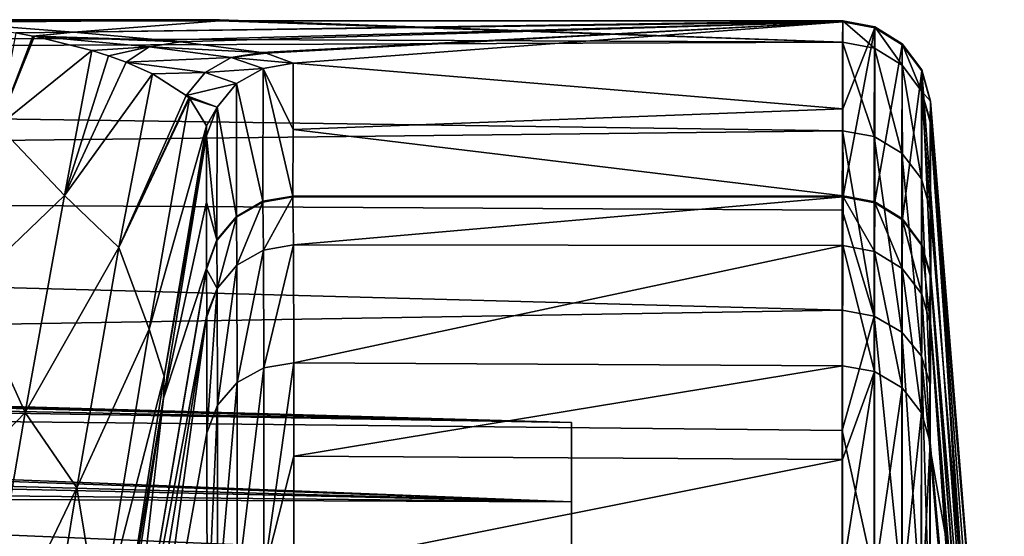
# Model space of a CAD drawing. Header units: millimetres. Extents: x -182 to 217, y -96 to 236.
# Tile 290 of 458: x 46.46 to 52.06, y 19.56 to 22.5. Entities that reach past the tile are written whole.
import ezdxf

# ---------------------------------------------------------------- set-up
doc = ezdxf.new("R2010")
doc.units = ezdxf.units.MM
doc.header["$LTSCALE"] = 52.148148
for name, color, linetype in [('705', 7, 'CONTINUOUS'), ('706', 7, 'CONTINUOUS'), ('707', 7, 'CONTINUOUS'), ('708', 7, 'CONTINUOUS'), ('710', 7, 'CONTINUOUS'), ('711', 7, 'CONTINUOUS'), ('739', 7, 'CONTINUOUS'), ('740', 7, 'CONTINUOUS'), ('741', 7, 'CONTINUOUS'), ('742', 7, 'CONTINUOUS'), ('743', 7, 'CONTINUOUS'), ('744', 7, 'CONTINUOUS'), ('745', 7, 'CONTINUOUS'), ('746', 7, 'CONTINUOUS'), ('748', 7, 'CONTINUOUS'), ('752', 7, 'CONTINUOUS'), ('753', 7, 'CONTINUOUS'), ('754', 7, 'CONTINUOUS'), ('755', 7, 'CONTINUOUS'), ('756', 7, 'CONTINUOUS'), ('757', 7, 'CONTINUOUS'), ('758', 7, 'CONTINUOUS'), ('765', 7, 'CONTINUOUS'), ('766', 7, 'CONTINUOUS'), ('767', 7, 'CONTINUOUS'), ('768', 7, 'CONTINUOUS'), ('769', 7, 'CONTINUOUS')]:
    doc.layers.add(name, color=color, linetype=linetype)

msp = doc.modelspace()

# ---------------------------------------------------------------- linework, layer by layer
at = {"layer": '705', "color": 7, "linetype": 'CONTINUOUS', "true_color": 0xaaaaaa}
for points in [[(23.1154, 22.2641, -3.2499), (21.6, 22.5, 0), (51.1405, 22.3724, -2.3926), (23.1154, 22.2641, -3.2499)], [(51.1405, 22.3724, -2.3926), (21.6, 22.5, 0), (47.6, 22.5, 0), (51.1405, 22.3724, -2.3926)], [(47.6, 22.4983, 0.2744), (51.1405, 22.3724, -2.3926), (47.6, 22.5, 0), (47.6, 22.4983, 0.2744)], [(47.6, 22.4933, 0.5488), (51.1405, 22.3724, -2.3926), (47.6, 22.4983, 0.2744), (47.6, 22.4933, 0.5488)], [(51.1424, 22.4933, 0.5488), (51.1405, 22.3724, -2.3926), (47.6, 22.4933, 0.5488), (51.1424, 22.4933, 0.5488)], [(51.1395, 21.8685, -5.2931), (23.1154, 22.2641, -3.2499), (51.1405, 22.3724, -2.3926), (51.1395, 21.8685, -5.2931)], [(24.5925, 21.5654, -6.4174), (23.1154, 22.2641, -3.2499), (51.1395, 21.8685, -5.2931), (24.5925, 21.5654, -6.4174)], [(51.1392, 21.4171, -6.8961), (24.5925, 21.5654, -6.4174), (51.1395, 21.8685, -5.2931), (51.1392, 21.4171, -6.8961)], [(25.9952, 20.4306, -9.4256), (24.5925, 21.5654, -6.4174), (51.1388, 20.8483, -8.4615), (25.9952, 20.4306, -9.4256)], [(51.1388, 20.8483, -8.4615), (24.5925, 21.5654, -6.4174), (51.1392, 21.4171, -6.8961), (51.1388, 20.8483, -8.4615)], [(51.1385, 20.1653, -9.9806), (25.9952, 20.4306, -9.4256), (51.1388, 20.8483, -8.4615), (51.1385, 20.1653, -9.9806)], [(27.293, 18.8997, -12.2086), (25.9952, 20.4306, -9.4256), (51.1382, 19.3715, -11.4452), (27.293, 18.8997, -12.2086)], [(51.1382, 19.3715, -11.4452), (25.9952, 20.4306, -9.4256), (51.1385, 20.1653, -9.9806), (51.1382, 19.3715, -11.4452)]]:
    msp.add_3dface(points, dxfattribs=at)
at = {"layer": '706', "color": 7, "linetype": 'CONTINUOUS', "true_color": 0xaaaaaa}
for points in [[(21.6, 22.5, 0), (21.6, 22.2487, 3.3535), (47.6, 22.5, 0), (21.6, 22.5, 0)], [(21.6, 22.2487, 3.3535), (47.6, 22.4983, 0.2744), (47.6, 22.5, 0), (21.6, 22.2487, 3.3535)], [(47.6, 22.4983, 0.2744), (21.6, 22.2487, 3.3535), (45.9384, 22.4933, 0.5488), (47.6, 22.4983, 0.2744)], [(47.6, 22.4933, 0.5488), (47.6, 22.4983, 0.2744), (45.9384, 22.4933, 0.5488), (47.6, 22.4933, 0.5488)]]:
    msp.add_3dface(points, dxfattribs=at)
at = {"layer": '707', "color": 7, "linetype": 'CONTINUOUS', "true_color": 0xaaaaaa}
for points in [[(47.6, 22.4933, 0.5488), (45.9384, 22.4933, 0.5488), (46.7707, 22.4296, 3.158), (47.6, 22.4933, 0.5488)], [(51.1424, 22.4933, 0.5488), (47.6, 22.4933, 0.5488), (46.7707, 22.4296, 3.158), (51.1424, 22.4933, 0.5488)], [(51.1424, 22.4933, 0.5488), (46.7707, 22.4296, 3.158), (51.1425, 22.4909, 0.6486), (51.1424, 22.4933, 0.5488)], [(51.1425, 22.4909, 0.6486), (46.7707, 22.4296, 3.158), (51.1425, 22.4884, 0.7483), (51.1425, 22.4909, 0.6486)], [(46.7707, 22.4296, 3.158), (47.2756, 22.3844, 5.0138), (51.1425, 22.4884, 0.7483), (46.7707, 22.4296, 3.158)], [(47.2756, 22.3844, 5.0138), (47.3776, 22.374, 5.4392), (51.1425, 22.4884, 0.7483), (47.2756, 22.3844, 5.0138)], [(47.3776, 22.374, 5.4392), (47.8376, 22.314, 7.8963), (51.1425, 22.4884, 0.7483), (47.3776, 22.374, 5.4392)], [(47.8376, 22.314, 7.8963), (47.8647, 22.3091, 8.1009), (51.1425, 22.4884, 0.7483), (47.8376, 22.314, 7.8963)], [(47.8647, 22.3091, 8.1009), (48.0184, 22.2533, 10.3873), (51.1425, 22.4884, 0.7483), (47.8647, 22.3091, 8.1009)], [(51.1425, 22.4884, 0.7483), (48.0184, 22.2533, 10.3873), (51.143, 21.9928, 21.0637), (51.1425, 22.4884, 0.7483)], [(48.0184, 22.2533, 10.3873), (48.0177, 21.8751, 25.8891), (51.143, 21.9928, 21.0637), (48.0184, 22.2533, 10.3873)], [(51.143, 21.9928, 21.0637), (48.0177, 21.8751, 25.8891), (51.1435, 21.4981, 41.3417), (51.143, 21.9928, 21.0637)], [(48.0177, 21.8751, 25.8891), (48.017, 21.4976, 41.3607), (51.1435, 21.4981, 41.3417), (48.0177, 21.8751, 25.8891)], [(51.1435, 21.4981, 41.3417), (48.017, 21.4976, 41.3607), (51.1435, 21.4958, 41.433), (51.1435, 21.4981, 41.3417)], [(48.017, 21.4976, 41.3607), (48.017, 21.4956, 41.4425), (51.1435, 21.4958, 41.433), (48.017, 21.4976, 41.3607)], [(48.017, 21.4956, 41.4425), (48.0171, 21.4936, 41.5244), (51.1435, 21.4958, 41.433), (48.017, 21.4956, 41.4425)], [(48.0171, 21.4936, 41.5244), (51.1434, 21.4936, 41.5244), (51.1435, 21.4958, 41.433), (48.0171, 21.4936, 41.5244)]]:
    msp.add_3dface(points, dxfattribs=at)
at = {"layer": '708', "color": 7, "linetype": 'CONTINUOUS', "true_color": 0xaaaaaa}
for points in [[(51.1434, 21.4936, 41.5244), (48.0171, 21.4936, 41.5244), (48.0201, 21.2205, 44.4555), (51.1434, 21.4936, 41.5244)], [(51.1434, 21.4936, 41.5244), (48.0201, 21.2205, 44.4555), (51.1418, 21.2161, 44.4826), (51.1434, 21.4936, 41.5244)], [(48.0201, 21.2205, 44.4555), (48.0214, 20.5495, 47.322), (51.1418, 21.2161, 44.4826), (48.0201, 21.2205, 44.4555)], [(51.1418, 21.2161, 44.4826), (48.0214, 20.5495, 47.322), (51.1411, 20.5334, 47.3743), (51.1418, 21.2161, 44.4826)], [(48.0214, 20.5495, 47.322), (48.0217, 20.0196, 48.8401), (51.1411, 20.5334, 47.3743), (48.0214, 20.5495, 47.322)], [(51.1411, 20.5334, 47.3743), (48.0217, 20.0196, 48.8401), (51.1409, 20.0006, 48.8884), (51.1411, 20.5334, 47.3743)], [(48.0217, 20.0196, 48.8401), (48.022, 19.3775, 50.3146), (51.1409, 20.0006, 48.8884), (48.0217, 20.0196, 48.8401)], [(51.1409, 20.0006, 48.8884), (48.022, 19.3775, 50.3146), (51.1407, 19.3563, 50.3585), (51.1409, 20.0006, 48.8884)]]:
    msp.add_3dface(points, dxfattribs=at)
at = {"layer": '710', "color": 7, "linetype": 'CONTINUOUS', "true_color": 0xaaaaaa}
for points in [[(49.6, 20.2101, -1.5147), (49.6, 19.7586, -4.5101), (49.6, 20.2101, 1.5147), (49.6, 20.2101, -1.5147)], [(49.6, 20.2101, 1.5147), (49.6, 19.7586, -4.5101), (49.6, 19.7586, 4.5101), (49.6, 20.2101, 1.5147)], [(49.6, 19.7586, -4.5101), (49.6, 18.8657, -7.4046), (49.6, 19.7586, 4.5101), (49.6, 19.7586, -4.5101)], [(49.6, 19.7586, 4.5101), (49.6, 18.8657, -7.4046), (49.6, 18.8657, 7.4046), (49.6, 19.7586, 4.5101)]]:
    msp.add_3dface(points, dxfattribs=at)
at = {"layer": '711', "color": 7, "linetype": 'CONTINUOUS', "true_color": 0xaaaaaa}
for points in [[(49.6, 20.2101, -1.5147), (49.6, 20.2101, 1.5147), (26.5983, 20.8676, -0.2473), (49.6, 20.2101, -1.5147)], [(26.5983, 20.7898, -1.8179), (49.6, 20.2101, -1.5147), (26.5983, 20.8676, -0.2473), (26.5983, 20.7898, -1.8179)], [(26.5983, 20.8676, -0.2473), (49.6, 20.2101, 1.5147), (26.5983, 20.827, 1.3245), (26.5983, 20.8676, -0.2473)], [(26.5983, 20.827, 1.3245), (49.6, 20.2101, 1.5147), (26.5983, 20.6682, 2.8889), (26.5983, 20.827, 1.3245)], [(26.5983, 20.5939, -3.378), (49.6, 20.2101, -1.5147), (26.5983, 20.7898, -1.8179), (26.5983, 20.5939, -3.378)], [(49.6, 20.2101, 1.5147), (49.6, 19.7586, 4.5101), (26.5983, 20.6682, 2.8889), (49.6, 20.2101, 1.5147)], [(26.5983, 20.6682, 2.8889), (49.6, 19.7586, 4.5101), (26.5983, 20.392, 4.4369), (26.5983, 20.6682, 2.8889)], [(49.6, 19.7586, -4.5101), (49.6, 20.2101, -1.5147), (26.5983, 20.5939, -3.378), (49.6, 19.7586, -4.5101)], [(26.5983, 20.2811, -4.9189), (49.6, 19.7586, -4.5101), (26.5983, 20.5939, -3.378), (26.5983, 20.2811, -4.9189)], [(26.5983, 20.392, 4.4369), (49.6, 19.7586, 4.5101), (26.5983, 20.0001, 5.9597), (26.5983, 20.392, 4.4369)], [(26.5983, 19.8532, -6.432), (49.6, 19.7586, -4.5101), (26.5983, 20.2811, -4.9189), (26.5983, 19.8532, -6.432)], [(49.6, 19.7586, 4.5101), (49.6, 18.8657, 7.4046), (26.5983, 20.0001, 5.9597), (49.6, 19.7586, 4.5101)], [(26.5983, 20.0001, 5.9597), (49.6, 18.8657, 7.4046), (26.5983, 19.4946, 7.4486), (26.5983, 20.0001, 5.9597)], [(49.6, 18.8657, -7.4046), (49.6, 19.7586, -4.5101), (26.5983, 19.8532, -6.432), (49.6, 18.8657, -7.4046)], [(26.5983, 19.3125, -7.9086), (49.6, 18.8657, -7.4046), (26.5983, 19.8532, -6.432), (26.5983, 19.3125, -7.9086)]]:
    msp.add_3dface(points, dxfattribs=at)
at = {"layer": '739', "color": 7, "linetype": 'CONTINUOUS', "true_color": 0xaaaaaa}
for points in [[(51.6389, 18.9643, 50.1172), (51.6388, 18.3734, 51.2558), (51.6393, 20.0963, 47.2386), (51.6389, 18.9643, 50.1172)], [(51.6393, 20.0963, 47.2386), (51.6388, 18.3734, 51.2558), (51.86, 17.6368, 45.9255), (51.6393, 20.0963, 47.2386)]]:
    msp.add_3dface(points, dxfattribs=at)
at = {"layer": '740', "color": 7, "linetype": 'CONTINUOUS', "true_color": 0xaaaaaa}
for points in [[(51.6414, 21.0385, 41.5137), (52.06, 15.5846, 42.0746), (51.6415, 21.0408, 41.4222), (51.6414, 21.0385, 41.5137)], [(51.6415, 21.0408, 41.4222), (52.06, 15.5846, 42.0746), (51.6415, 21.0431, 41.3306), (51.6415, 21.0408, 41.4222)], [(51.6415, 21.0431, 41.3306), (52.06, 15.5846, 42.0746), (51.8784, 18.2577, 40.2234), (51.6415, 21.0431, 41.3306)], [(51.6399, 20.7797, 44.3195), (52.06, 15.5846, 42.0746), (51.6414, 21.0385, 41.5137), (51.6399, 20.7797, 44.3195)], [(51.6393, 20.0963, 47.2386), (51.86, 17.6368, 45.9255), (51.6399, 20.7652, 44.4087), (51.6393, 20.0963, 47.2386)], [(51.86, 17.6368, 45.9255), (52.0462, 15.2578, 44.8183), (51.6399, 20.7797, 44.3195), (51.86, 17.6368, 45.9255)], [(51.86, 17.6368, 45.9255), (51.6399, 20.7797, 44.3195), (51.6399, 20.7652, 44.4087), (51.86, 17.6368, 45.9255)], [(52.0462, 15.2578, 44.8183), (52.06, 15.5846, 42.0746), (51.6399, 20.7797, 44.3195), (52.0462, 15.2578, 44.8183)]]:
    msp.add_3dface(points, dxfattribs=at)
at = {"layer": '741', "color": 7, "linetype": 'CONTINUOUS', "true_color": 0xaaaaaa}
for points in [[(51.6406, 22.0324, 0.7372), (51.641, 21.535, 21.1484), (51.8784, 18.2577, 40.2234), (51.6406, 22.0324, 0.7372)], [(51.6406, 22.0324, 0.7372), (51.8784, 18.2577, 40.2234), (51.9073, 18.7208, 1.9761), (51.6406, 22.0324, 0.7372)], [(51.6415, 21.0431, 41.3306), (51.8784, 18.2577, 40.2234), (51.641, 21.535, 21.1484), (51.6415, 21.0431, 41.3306)]]:
    msp.add_3dface(points, dxfattribs=at)
at = {"layer": '742', "color": 7, "linetype": 'CONTINUOUS', "true_color": 0xaaaaaa}
for points in [[(51.6405, 22.0371, 0.5372), (51.9073, 18.7208, 1.9761), (51.6388, 21.9271, -2.246), (51.6405, 22.0371, 0.5372)], [(51.6405, 22.0347, 0.6371), (51.9073, 18.7208, 1.9761), (51.6405, 22.0371, 0.5372), (51.6405, 22.0347, 0.6371)], [(51.6406, 22.0324, 0.7372), (51.9073, 18.7208, 1.9761), (51.6405, 22.0347, 0.6371), (51.6406, 22.0324, 0.7372)], [(51.6388, 21.9168, -2.3441), (51.6388, 21.9271, -2.246), (51.6379, 21.4221, -5.1852), (51.6388, 21.9168, -2.3441)], [(51.6379, 21.4221, -5.1852), (51.6388, 21.9271, -2.246), (51.8569, 18.8265, -3.8798), (51.6379, 21.4221, -5.1852)], [(51.6388, 21.9271, -2.246), (51.9073, 18.7208, 1.9761), (52.0593, 16.4452, -0.0073), (51.6388, 21.9271, -2.246)], [(51.6388, 21.9271, -2.246), (52.0593, 16.4452, -0.0073), (51.8569, 18.8265, -3.8798), (51.6388, 21.9271, -2.246)]]:
    msp.add_3dface(points, dxfattribs=at)
at = {"layer": '743', "color": 7, "linetype": 'CONTINUOUS', "true_color": 0xaaaaaa}
for points in [[(51.6379, 21.4221, -5.1852), (51.8569, 18.8265, -3.8798), (51.637, 20.0724, -9.1024), (51.6379, 21.4221, -5.1852)], [(51.6372, 20.4314, -8.2657), (51.6379, 21.4221, -5.1852), (51.637, 20.0724, -9.1024), (51.6372, 20.4314, -8.2657)], [(51.637, 20.0724, -9.1024), (51.9254, 16.7258, -7.1404), (51.6367, 18.9959, -11.1755), (51.637, 20.0724, -9.1024)], [(51.637, 20.0724, -9.1024), (51.8569, 18.8265, -3.8798), (51.9254, 16.7258, -7.1404), (51.637, 20.0724, -9.1024)]]:
    msp.add_3dface(points, dxfattribs=at)
at = {"layer": '744', "color": 7, "linetype": 'CONTINUOUS', "true_color": 0xaaaaaa}
for points in [[(47.5261, 21.8407, 10.3772), (47.2813, 20.3481, 13.137), (47.5255, 21.4623, 25.92), (47.5261, 21.8407, 10.3772)], [(47.2813, 20.3481, 13.137), (47.525, 21.0867, 41.3506), (47.5255, 21.4623, 25.92), (47.2813, 20.3481, 13.137)], [(47.0462, 18.2773, 40.2417), (47.525, 21.0867, 41.3506), (47.2813, 20.3481, 13.137), (47.0462, 18.2773, 40.2417)], [(46.9966, 18.4949, 15.7106), (47.0462, 18.2773, 40.2417), (47.2813, 20.3481, 13.137), (46.9966, 18.4949, 15.7106)]]:
    msp.add_3dface(points, dxfattribs=at)
at = {"layer": '745', "color": 7, "linetype": 'CONTINUOUS', "true_color": 0xaaaaaa}
for points in [[(47.525, 21.0867, 41.3506), (47.0462, 18.2773, 40.2417), (47.525, 21.0845, 41.4329), (47.525, 21.0867, 41.3506)], [(47.0462, 18.2773, 40.2417), (47.525, 21.0824, 41.515), (47.525, 21.0845, 41.4329), (47.0462, 18.2773, 40.2417)], [(47.525, 21.0824, 41.515), (47.0462, 18.2773, 40.2417), (47.5274, 20.8243, 44.3089), (47.525, 21.0824, 41.515)], [(47.5274, 20.8243, 44.3089), (47.0462, 18.2773, 40.2417), (46.766, 16.1966, 42.2939), (47.5274, 20.8243, 44.3089)], [(47.5274, 20.8243, 44.3089), (46.766, 16.1966, 42.2939), (47.1244, 17.9169, 46.0106), (47.5274, 20.8243, 44.3089)], [(47.5285, 20.152, 47.1997), (47.5274, 20.8243, 44.3089), (47.1244, 17.9169, 46.0106), (47.5285, 20.152, 47.1997)], [(47.5274, 20.8243, 44.3089), (47.5285, 20.152, 47.1997), (47.5275, 20.8113, 44.3892), (47.5274, 20.8243, 44.3089)]]:
    msp.add_3dface(points, dxfattribs=at)
at = {"layer": '746', "color": 7, "linetype": 'CONTINUOUS', "true_color": 0xaaaaaa}
msp.add_3dface([(47.5285, 20.152, 47.1997), (47.1244, 17.9169, 46.0106), (47.5291, 19.0061, 50.1258), (47.5285, 20.152, 47.1997)], dxfattribs=at)
at = {"layer": '748', "color": 7, "linetype": 'CONTINUOUS', "true_color": 0xaaaaaa}
for points in [[(46.443, 22.4255, 2.5451), (46.3423, 21.8959, 5.465), (46.5396, 22.4071, 2.9545), (46.443, 22.4255, 2.5451)], [(46.3423, 21.8959, 5.465), (46.5478, 22.4054, 2.9895), (46.5396, 22.4071, 2.9545), (46.3423, 21.8959, 5.465)], [(46.8739, 22.3244, 4.4874), (46.5478, 22.4054, 2.9895), (46.3423, 21.8959, 5.465), (46.8739, 22.3244, 4.4874)], [(46.7184, 21.5015, 7.4856), (46.8739, 22.3244, 4.4874), (46.3423, 21.8959, 5.465), (46.7184, 21.5015, 7.4856)], [(46.8739, 22.3244, 4.4874), (46.7184, 21.5015, 7.4856), (46.9691, 22.2942, 4.9714), (46.8739, 22.3244, 4.4874)], [(46.7184, 21.5015, 7.4856), (47.0696, 22.2578, 5.517), (46.9691, 22.2942, 4.9714), (46.7184, 21.5015, 7.4856)], [(47.2197, 22.1918, 6.4289), (47.0696, 22.2578, 5.517), (46.7184, 21.5015, 7.4856), (47.2197, 22.1918, 6.4289)], [(47.0269, 21.2045, 9.1266), (47.2197, 22.1918, 6.4289), (46.7184, 21.5015, 7.4856), (47.0269, 21.2045, 9.1266)], [(47.2197, 22.1918, 6.4289), (47.0269, 21.2045, 9.1266), (47.4109, 22.0691, 7.9387), (47.2197, 22.1918, 6.4289)], [(47.0269, 21.2045, 9.1266), (47.4258, 22.0558, 8.0917), (47.4109, 22.0691, 7.9387), (47.0269, 21.2045, 9.1266)], [(47.4283, 22.0535, 8.1185), (47.4258, 22.0558, 8.0917), (47.0269, 21.2045, 9.1266), (47.4283, 22.0535, 8.1185)], [(47.1999, 20.7416, 11.0469), (47.4283, 22.0535, 8.1185), (47.0269, 21.2045, 9.1266), (47.1999, 20.7416, 11.0469)], [(47.5249, 21.8965, 9.8131), (47.4283, 22.0535, 8.1185), (47.1999, 20.7416, 11.0469), (47.5249, 21.8965, 9.8131)], [(46.1727, 20.9784, 8.319), (46.7184, 21.5015, 7.4856), (46.3423, 21.8959, 5.465), (46.1727, 20.9784, 8.319)], [(47.2857, 20.4741, 12.4896), (47.5249, 21.8965, 9.8131), (47.1999, 20.7416, 11.0469), (47.2857, 20.4741, 12.4896)], [(47.2857, 20.4741, 12.4896), (47.5261, 21.8407, 10.3772), (47.5249, 21.8965, 9.8131), (47.2857, 20.4741, 12.4896)], [(47.2813, 20.3481, 13.137), (47.5261, 21.8407, 10.3772), (47.2857, 20.4741, 12.4896), (47.2813, 20.3481, 13.137)], [(46.4951, 20.2668, 10.3733), (46.7184, 21.5015, 7.4856), (46.1727, 20.9784, 8.319), (46.4951, 20.2668, 10.3733)], [(46.4951, 20.2668, 10.3733), (47.0269, 21.2045, 9.1266), (46.7184, 21.5015, 7.4856), (46.4951, 20.2668, 10.3733)], [(46.788, 19.8382, 11.8059), (47.0269, 21.2045, 9.1266), (46.4951, 20.2668, 10.3733), (46.788, 19.8382, 11.8059)], [(46.788, 19.8382, 11.8059), (47.1999, 20.7416, 11.0469), (47.0269, 21.2045, 9.1266), (46.788, 19.8382, 11.8059)], [(45.9397, 19.6929, 11.0222), (46.4951, 20.2668, 10.3733), (46.1727, 20.9784, 8.319), (45.9397, 19.6929, 11.0222)], [(46.9192, 19.048, 13.7632), (47.1999, 20.7416, 11.0469), (46.788, 19.8382, 11.8059), (46.9192, 19.048, 13.7632)], [(46.9192, 19.048, 13.7632), (47.2857, 20.4741, 12.4896), (47.1999, 20.7416, 11.0469), (46.9192, 19.048, 13.7632)], [(47.0052, 18.6977, 15.0194), (47.2857, 20.4741, 12.4896), (46.9192, 19.048, 13.7632), (47.0052, 18.6977, 15.0194)], [(47.0052, 18.6977, 15.0194), (47.2813, 20.3481, 13.137), (47.2857, 20.4741, 12.4896), (47.0052, 18.6977, 15.0194)], [(46.9966, 18.4949, 15.7106), (47.2813, 20.3481, 13.137), (47.0052, 18.6977, 15.0194), (46.9966, 18.4949, 15.7106)], [(46.2159, 18.6509, 13.0574), (46.4951, 20.2668, 10.3733), (45.9397, 19.6929, 11.0222), (46.2159, 18.6509, 13.0574)], [(46.2159, 18.6509, 13.0574), (46.788, 19.8382, 11.8059), (46.4951, 20.2668, 10.3733), (46.2159, 18.6509, 13.0574)], [(46.5076, 18.1406, 14.2777), (46.788, 19.8382, 11.8059), (46.2159, 18.6509, 13.0574), (46.5076, 18.1406, 14.2777)], [(46.5076, 18.1406, 14.2777), (46.9192, 19.048, 13.7632), (46.788, 19.8382, 11.8059), (46.5076, 18.1406, 14.2777)]]:
    msp.add_3dface(points, dxfattribs=at)
at = {"layer": '752', "color": 7, "linetype": 'CONTINUOUS', "true_color": 0xaaaaaa}
for points in [[(51.1392, 21.4171, -6.8961), (51.1395, 21.8685, -5.2931), (51.3198, 20.8157, -8.4517), (51.1392, 21.4171, -6.8961)], [(51.3198, 20.8157, -8.4517), (51.1395, 21.8685, -5.2931), (51.3199, 21.8358, -5.2852), (51.3198, 20.8157, -8.4517)], [(51.3198, 20.8157, -8.4517), (51.3199, 21.8358, -5.2852), (51.4775, 20.7246, -8.4148), (51.3198, 20.8157, -8.4517)], [(51.4775, 20.7246, -8.4148), (51.3199, 21.8358, -5.2852), (51.4777, 21.7405, -5.2622), (51.4775, 20.7246, -8.4148)], [(51.4775, 20.7246, -8.4148), (51.4777, 21.7405, -5.2622), (51.5884, 20.5865, -8.3587), (51.4775, 20.7246, -8.4148)], [(51.5884, 20.5865, -8.3587), (51.4777, 21.7405, -5.2622), (51.5888, 21.5958, -5.2272), (51.5884, 20.5865, -8.3587)], [(51.6372, 20.4314, -8.2657), (51.5884, 20.5865, -8.3587), (51.5888, 21.5958, -5.2272), (51.6372, 20.4314, -8.2657)], [(51.6379, 21.4221, -5.1852), (51.6372, 20.4314, -8.2657), (51.5888, 21.5958, -5.2272), (51.6379, 21.4221, -5.1852)], [(51.1388, 20.8483, -8.4615), (51.1392, 21.4171, -6.8961), (51.3198, 20.8157, -8.4517), (51.1388, 20.8483, -8.4615)], [(51.1385, 20.1653, -9.9806), (51.1388, 20.8483, -8.4615), (51.3198, 20.8157, -8.4517), (51.1385, 20.1653, -9.9806)], [(51.3199, 19.3395, -11.4323), (51.1385, 20.1653, -9.9806), (51.3198, 20.8157, -8.4517), (51.3199, 19.3395, -11.4323)], [(51.3199, 19.3395, -11.4323), (51.3198, 20.8157, -8.4517), (51.4774, 19.2547, -11.3822), (51.3199, 19.3395, -11.4323)], [(51.4774, 19.2547, -11.3822), (51.3198, 20.8157, -8.4517), (51.4775, 20.7246, -8.4148), (51.4774, 19.2547, -11.3822)], [(51.4774, 19.2547, -11.3822), (51.4775, 20.7246, -8.4148), (51.5881, 19.1263, -11.3063), (51.4774, 19.2547, -11.3822)], [(51.5881, 19.1263, -11.3063), (51.4775, 20.7246, -8.4148), (51.5884, 20.5865, -8.3587), (51.5881, 19.1263, -11.3063)], [(51.6367, 18.9959, -11.1755), (51.5881, 19.1263, -11.3063), (51.5884, 20.5865, -8.3587), (51.6367, 18.9959, -11.1755)], [(51.6372, 20.4314, -8.2657), (51.637, 20.0724, -9.1024), (51.5884, 20.5865, -8.3587), (51.6372, 20.4314, -8.2657)], [(51.637, 20.0724, -9.1024), (51.6367, 18.9959, -11.1755), (51.5884, 20.5865, -8.3587), (51.637, 20.0724, -9.1024)], [(51.1382, 19.3715, -11.4452), (51.1385, 20.1653, -9.9806), (51.3199, 19.3395, -11.4323), (51.1382, 19.3715, -11.4452)]]:
    msp.add_3dface(points, dxfattribs=at)
at = {"layer": '753', "color": 7, "linetype": 'CONTINUOUS', "true_color": 0xaaaaaa}
for points in [[(51.1405, 22.3724, -2.3926), (51.1424, 22.4933, 0.5488), (51.3222, 22.3385, -2.3891), (51.1405, 22.3724, -2.3926)], [(51.3222, 22.3385, -2.3891), (51.1424, 22.4933, 0.5488), (51.3236, 22.4593, 0.5478), (51.3222, 22.3385, -2.3891)], [(51.479, 22.2412, -2.3787), (51.3222, 22.3385, -2.3891), (51.3236, 22.4593, 0.5478), (51.479, 22.2412, -2.3787)], [(51.4802, 22.362, 0.5453), (51.479, 22.2412, -2.3787), (51.3236, 22.4593, 0.5478), (51.4802, 22.362, 0.5453)], [(51.1395, 21.8685, -5.2931), (51.1405, 22.3724, -2.3926), (51.3199, 21.8358, -5.2852), (51.1395, 21.8685, -5.2931)], [(51.3199, 21.8358, -5.2852), (51.1405, 22.3724, -2.3926), (51.3222, 22.3385, -2.3891), (51.3199, 21.8358, -5.2852)], [(51.4777, 21.7405, -5.2622), (51.3199, 21.8358, -5.2852), (51.3222, 22.3385, -2.3891), (51.4777, 21.7405, -5.2622)], [(51.4777, 21.7405, -5.2622), (51.3222, 22.3385, -2.3891), (51.479, 22.2412, -2.3787), (51.4777, 21.7405, -5.2622)], [(51.5896, 22.0939, -2.363), (51.479, 22.2412, -2.3787), (51.4802, 22.362, 0.5453), (51.5896, 22.0939, -2.363)], [(51.5908, 22.2146, 0.5416), (51.5896, 22.0939, -2.363), (51.4802, 22.362, 0.5453), (51.5908, 22.2146, 0.5416)], [(51.5888, 21.5958, -5.2272), (51.4777, 21.7405, -5.2622), (51.479, 22.2412, -2.3787), (51.5888, 21.5958, -5.2272)], [(51.5888, 21.5958, -5.2272), (51.479, 22.2412, -2.3787), (51.5896, 22.0939, -2.363), (51.5888, 21.5958, -5.2272)], [(51.6405, 22.0371, 0.5372), (51.5896, 22.0939, -2.363), (51.5908, 22.2146, 0.5416), (51.6405, 22.0371, 0.5372)], [(51.6379, 21.4221, -5.1852), (51.5888, 21.5958, -5.2272), (51.5896, 22.0939, -2.363), (51.6379, 21.4221, -5.1852)], [(51.6405, 22.0371, 0.5372), (51.6388, 21.9271, -2.246), (51.5896, 22.0939, -2.363), (51.6405, 22.0371, 0.5372)], [(51.6388, 21.9271, -2.246), (51.6388, 21.9168, -2.3441), (51.5896, 22.0939, -2.363), (51.6388, 21.9271, -2.246)], [(51.6388, 21.9168, -2.3441), (51.6379, 21.4221, -5.1852), (51.5896, 22.0939, -2.363), (51.6388, 21.9168, -2.3441)]]:
    msp.add_3dface(points, dxfattribs=at)
at = {"layer": '754', "color": 7, "linetype": 'CONTINUOUS', "true_color": 0xaaaaaa}
for points in [[(51.1424, 22.4933, 0.5488), (51.1425, 22.4909, 0.6486), (51.3236, 22.4545, 0.7475), (51.1424, 22.4933, 0.5488)], [(51.3236, 22.4593, 0.5478), (51.1424, 22.4933, 0.5488), (51.3236, 22.4545, 0.7475), (51.3236, 22.4593, 0.5478)], [(51.1425, 22.4909, 0.6486), (51.1425, 22.4884, 0.7483), (51.3236, 22.4545, 0.7475), (51.1425, 22.4909, 0.6486)], [(51.4802, 22.362, 0.5453), (51.3236, 22.4593, 0.5478), (51.4802, 22.3572, 0.7451), (51.4802, 22.362, 0.5453)], [(51.4802, 22.3572, 0.7451), (51.3236, 22.4593, 0.5478), (51.3236, 22.4545, 0.7475), (51.4802, 22.3572, 0.7451)], [(51.5908, 22.2146, 0.5416), (51.4802, 22.362, 0.5453), (51.5908, 22.2098, 0.7415), (51.5908, 22.2146, 0.5416)], [(51.5908, 22.2098, 0.7415), (51.4802, 22.362, 0.5453), (51.4802, 22.3572, 0.7451), (51.5908, 22.2098, 0.7415)], [(51.6406, 22.0324, 0.7372), (51.6405, 22.0347, 0.6371), (51.5908, 22.2146, 0.5416), (51.6406, 22.0324, 0.7372)], [(51.6406, 22.0324, 0.7372), (51.5908, 22.2146, 0.5416), (51.5908, 22.2098, 0.7415), (51.6406, 22.0324, 0.7372)], [(51.6405, 22.0347, 0.6371), (51.6405, 22.0371, 0.5372), (51.5908, 22.2146, 0.5416), (51.6405, 22.0347, 0.6371)]]:
    msp.add_3dface(points, dxfattribs=at)
at = {"layer": '755', "color": 7, "linetype": 'CONTINUOUS', "true_color": 0xaaaaaa}
for points in [[(51.1425, 22.4884, 0.7483), (51.143, 21.9928, 21.0637), (51.3236, 22.4545, 0.7475), (51.1425, 22.4884, 0.7483)], [(51.1435, 21.4981, 41.3417), (51.3236, 22.4545, 0.7475), (51.143, 21.9928, 21.0637), (51.1435, 21.4981, 41.3417)], [(51.3236, 22.4545, 0.7475), (51.1435, 21.4981, 41.3417), (51.3244, 21.4642, 41.3409), (51.3236, 22.4545, 0.7475)], [(51.4802, 22.3572, 0.7451), (51.3236, 22.4545, 0.7475), (51.3244, 21.4642, 41.3409), (51.4802, 22.3572, 0.7451)], [(51.4808, 21.3672, 41.3385), (51.4802, 22.3572, 0.7451), (51.3244, 21.4642, 41.3409), (51.4808, 21.3672, 41.3385)], [(51.5908, 22.2098, 0.7415), (51.4802, 22.3572, 0.7451), (51.4808, 21.3672, 41.3385), (51.5908, 22.2098, 0.7415)], [(51.5915, 21.2202, 41.3349), (51.5908, 22.2098, 0.7415), (51.4808, 21.3672, 41.3385), (51.5915, 21.2202, 41.3349)], [(51.6415, 21.0431, 41.3306), (51.641, 21.535, 21.1484), (51.5908, 22.2098, 0.7415), (51.6415, 21.0431, 41.3306)], [(51.6415, 21.0431, 41.3306), (51.5908, 22.2098, 0.7415), (51.5915, 21.2202, 41.3349), (51.6415, 21.0431, 41.3306)], [(51.641, 21.535, 21.1484), (51.6406, 22.0324, 0.7372), (51.5908, 22.2098, 0.7415), (51.641, 21.535, 21.1484)]]:
    msp.add_3dface(points, dxfattribs=at)
at = {"layer": '756', "color": 7, "linetype": 'CONTINUOUS', "true_color": 0xaaaaaa}
for points in [[(51.1435, 21.4958, 41.433), (51.1434, 21.4936, 41.5244), (51.3244, 21.4597, 41.5237), (51.1435, 21.4958, 41.433)], [(51.1435, 21.4981, 41.3417), (51.1435, 21.4958, 41.433), (51.3244, 21.4597, 41.5237), (51.1435, 21.4981, 41.3417)], [(51.3244, 21.4642, 41.3409), (51.1435, 21.4981, 41.3417), (51.3244, 21.4597, 41.5237), (51.3244, 21.4642, 41.3409)], [(51.4808, 21.3672, 41.3385), (51.3244, 21.4642, 41.3409), (51.3244, 21.4597, 41.5237), (51.4808, 21.3672, 41.3385)], [(51.4808, 21.3627, 41.5214), (51.4808, 21.3672, 41.3385), (51.3244, 21.4597, 41.5237), (51.4808, 21.3627, 41.5214)], [(51.5915, 21.2202, 41.3349), (51.4808, 21.3672, 41.3385), (51.4808, 21.3627, 41.5214), (51.5915, 21.2202, 41.3349)], [(51.5915, 21.2156, 41.5179), (51.5915, 21.2202, 41.3349), (51.4808, 21.3627, 41.5214), (51.5915, 21.2156, 41.5179)], [(51.6415, 21.0431, 41.3306), (51.5915, 21.2202, 41.3349), (51.5915, 21.2156, 41.5179), (51.6415, 21.0431, 41.3306)], [(51.6415, 21.0431, 41.3306), (51.5915, 21.2156, 41.5179), (51.6415, 21.0408, 41.4222), (51.6415, 21.0431, 41.3306)], [(51.6414, 21.0385, 41.5137), (51.6415, 21.0408, 41.4222), (51.5915, 21.2156, 41.5179), (51.6414, 21.0385, 41.5137)]]:
    msp.add_3dface(points, dxfattribs=at)
at = {"layer": '757', "color": 7, "linetype": 'CONTINUOUS', "true_color": 0xaaaaaa}
for points in [[(51.1434, 21.4936, 41.5244), (51.1418, 21.2161, 44.4826), (51.3231, 21.1825, 44.4771), (51.1434, 21.4936, 41.5244)], [(51.3244, 21.4597, 41.5237), (51.1434, 21.4936, 41.5244), (51.3231, 21.1825, 44.4771), (51.3244, 21.4597, 41.5237)], [(51.3244, 21.4597, 41.5237), (51.3231, 21.1825, 44.4771), (51.4797, 21.0863, 44.4614), (51.3244, 21.4597, 41.5237)], [(51.4808, 21.3627, 41.5214), (51.3244, 21.4597, 41.5237), (51.4797, 21.0863, 44.4614), (51.4808, 21.3627, 41.5214)], [(51.4808, 21.3627, 41.5214), (51.4797, 21.0863, 44.4614), (51.5904, 20.9406, 44.4375), (51.4808, 21.3627, 41.5214)], [(51.5915, 21.2156, 41.5179), (51.4808, 21.3627, 41.5214), (51.5904, 20.9406, 44.4375), (51.5915, 21.2156, 41.5179)], [(51.1418, 21.2161, 44.4826), (51.1411, 20.5334, 47.3743), (51.322, 20.501, 47.3642), (51.1418, 21.2161, 44.4826)], [(51.3231, 21.1825, 44.4771), (51.1418, 21.2161, 44.4826), (51.322, 20.501, 47.3642), (51.3231, 21.1825, 44.4771)], [(51.6399, 20.7652, 44.4087), (51.5915, 21.2156, 41.5179), (51.5904, 20.9406, 44.4375), (51.6399, 20.7652, 44.4087)], [(51.6399, 20.7652, 44.4087), (51.6414, 21.0385, 41.5137), (51.5915, 21.2156, 41.5179), (51.6399, 20.7652, 44.4087)], [(51.4792, 20.4076, 47.3353), (51.3231, 21.1825, 44.4771), (51.322, 20.501, 47.3642), (51.4792, 20.4076, 47.3353)], [(51.4797, 21.0863, 44.4614), (51.3231, 21.1825, 44.4771), (51.4792, 20.4076, 47.3353), (51.4797, 21.0863, 44.4614)], [(51.59, 20.2661, 47.2913), (51.4797, 21.0863, 44.4614), (51.4792, 20.4076, 47.3353), (51.59, 20.2661, 47.2913)], [(51.5904, 20.9406, 44.4375), (51.4797, 21.0863, 44.4614), (51.59, 20.2661, 47.2913), (51.5904, 20.9406, 44.4375)], [(51.6399, 20.7797, 44.3195), (51.6414, 21.0385, 41.5137), (51.6399, 20.7652, 44.4087), (51.6399, 20.7797, 44.3195)], [(51.6393, 20.0963, 47.2386), (51.5904, 20.9406, 44.4375), (51.59, 20.2661, 47.2913), (51.6393, 20.0963, 47.2386)], [(51.6393, 20.0963, 47.2386), (51.6399, 20.7652, 44.4087), (51.5904, 20.9406, 44.4375), (51.6393, 20.0963, 47.2386)]]:
    msp.add_3dface(points, dxfattribs=at)
at = {"layer": '758', "color": 7, "linetype": 'CONTINUOUS', "true_color": 0xaaaaaa}
for points in [[(51.1409, 20.0006, 48.8884), (51.1407, 19.3563, 50.3585), (51.322, 20.501, 47.3642), (51.1409, 20.0006, 48.8884)], [(51.322, 20.501, 47.3642), (51.1407, 19.3563, 50.3585), (51.322, 19.3247, 50.3458), (51.322, 20.501, 47.3642)], [(51.1411, 20.5334, 47.3743), (51.1409, 20.0006, 48.8884), (51.322, 20.501, 47.3642), (51.1411, 20.5334, 47.3743)], [(51.4792, 20.4076, 47.3353), (51.322, 20.501, 47.3642), (51.322, 19.3247, 50.3458), (51.4792, 20.4076, 47.3353)], [(51.4792, 20.4076, 47.3353), (51.322, 19.3247, 50.3458), (51.479, 19.2366, 50.3032), (51.4792, 20.4076, 47.3353)], [(51.59, 20.2661, 47.2913), (51.4792, 20.4076, 47.3353), (51.479, 19.2366, 50.3032), (51.59, 20.2661, 47.2913)], [(51.59, 20.2661, 47.2913), (51.479, 19.2366, 50.3032), (51.5897, 19.1032, 50.2387), (51.59, 20.2661, 47.2913)], [(51.6393, 20.0963, 47.2386), (51.59, 20.2661, 47.2913), (51.5897, 19.1032, 50.2387), (51.6393, 20.0963, 47.2386)], [(51.6389, 18.9643, 50.1172), (51.6393, 20.0963, 47.2386), (51.5897, 19.1032, 50.2387), (51.6389, 18.9643, 50.1172)]]:
    msp.add_3dface(points, dxfattribs=at)
at = {"layer": '765', "color": 7, "linetype": 'CONTINUOUS', "true_color": 0xaaaaaa}
for points in [[(48.0214, 20.5495, 47.322), (47.851, 20.5209, 47.3132), (47.8511, 19.3492, 50.3041), (48.0214, 20.5495, 47.322)], [(48.0217, 20.0196, 48.8401), (48.0214, 20.5495, 47.322), (47.8511, 19.3492, 50.3041), (48.0217, 20.0196, 48.8401)], [(47.6996, 20.4374, 47.2875), (47.6998, 19.2702, 50.2662), (47.851, 20.5209, 47.3132), (47.6996, 20.4374, 47.2875)], [(47.851, 20.5209, 47.3132), (47.6998, 19.2702, 50.2662), (47.8511, 19.3492, 50.3041), (47.851, 20.5209, 47.3132)], [(47.5875, 20.3091, 47.2481), (47.5879, 19.1492, 50.208), (47.6996, 20.4374, 47.2875), (47.5875, 20.3091, 47.2481)], [(47.6996, 20.4374, 47.2875), (47.5879, 19.1492, 50.208), (47.6998, 19.2702, 50.2662), (47.6996, 20.4374, 47.2875)], [(47.5285, 20.152, 47.1997), (47.5291, 19.0061, 50.1258), (47.5875, 20.3091, 47.2481), (47.5285, 20.152, 47.1997)], [(47.5875, 20.3091, 47.2481), (47.5291, 19.0061, 50.1258), (47.5879, 19.1492, 50.208), (47.5875, 20.3091, 47.2481)], [(48.022, 19.3775, 50.3146), (48.0217, 20.0196, 48.8401), (47.8511, 19.3492, 50.3041), (48.022, 19.3775, 50.3146)]]:
    msp.add_3dface(points, dxfattribs=at)
at = {"layer": '766', "color": 7, "linetype": 'CONTINUOUS', "true_color": 0xaaaaaa}
for points in [[(47.8488, 21.1906, 44.4508), (48.0171, 21.4936, 41.5244), (47.8466, 21.4636, 41.5239), (47.8488, 21.1906, 44.4508)], [(48.0201, 21.2205, 44.4555), (48.0171, 21.4936, 41.5244), (47.8488, 21.1906, 44.4508), (48.0201, 21.2205, 44.4555)], [(47.6965, 21.3773, 41.522), (47.6982, 21.1046, 44.4369), (47.8466, 21.4636, 41.5239), (47.6965, 21.3773, 41.522)], [(47.6982, 21.1046, 44.4369), (47.8488, 21.1906, 44.4508), (47.8466, 21.4636, 41.5239), (47.6982, 21.1046, 44.4369)], [(47.5848, 21.2449, 41.5189), (47.5866, 20.9728, 44.4155), (47.6965, 21.3773, 41.522), (47.5848, 21.2449, 41.5189)], [(47.5866, 20.9728, 44.4155), (47.6982, 21.1046, 44.4369), (47.6965, 21.3773, 41.522), (47.5866, 20.9728, 44.4155)], [(47.525, 21.0824, 41.515), (47.5866, 20.9728, 44.4155), (47.5848, 21.2449, 41.5189), (47.525, 21.0824, 41.515)], [(47.851, 20.5209, 47.3132), (48.0201, 21.2205, 44.4555), (47.8488, 21.1906, 44.4508), (47.851, 20.5209, 47.3132)], [(48.0214, 20.5495, 47.322), (48.0201, 21.2205, 44.4555), (47.851, 20.5209, 47.3132), (48.0214, 20.5495, 47.322)], [(47.6982, 21.1046, 44.4369), (47.6996, 20.4374, 47.2875), (47.8488, 21.1906, 44.4508), (47.6982, 21.1046, 44.4369)], [(47.6996, 20.4374, 47.2875), (47.851, 20.5209, 47.3132), (47.8488, 21.1906, 44.4508), (47.6996, 20.4374, 47.2875)], [(47.5866, 20.9728, 44.4155), (47.5875, 20.3091, 47.2481), (47.6982, 21.1046, 44.4369), (47.5866, 20.9728, 44.4155)], [(47.5875, 20.3091, 47.2481), (47.6996, 20.4374, 47.2875), (47.6982, 21.1046, 44.4369), (47.5875, 20.3091, 47.2481)], [(47.525, 21.0824, 41.515), (47.5274, 20.8243, 44.3089), (47.5866, 20.9728, 44.4155), (47.525, 21.0824, 41.515)], [(47.5274, 20.8243, 44.3089), (47.5275, 20.8113, 44.3892), (47.5866, 20.9728, 44.4155), (47.5274, 20.8243, 44.3089)], [(47.5275, 20.8113, 44.3892), (47.5285, 20.152, 47.1997), (47.5866, 20.9728, 44.4155), (47.5275, 20.8113, 44.3892)], [(47.5285, 20.152, 47.1997), (47.5875, 20.3091, 47.2481), (47.5866, 20.9728, 44.4155), (47.5285, 20.152, 47.1997)]]:
    msp.add_3dface(points, dxfattribs=at)
at = {"layer": '767', "color": 7, "linetype": 'CONTINUOUS', "true_color": 0xaaaaaa}
for points in [[(48.017, 21.4956, 41.4425), (48.017, 21.4976, 41.3607), (47.8465, 21.4676, 41.36), (48.017, 21.4956, 41.4425)], [(48.0171, 21.4936, 41.5244), (48.017, 21.4956, 41.4425), (47.8465, 21.4676, 41.36), (48.0171, 21.4936, 41.5244)], [(47.8466, 21.4636, 41.5239), (48.0171, 21.4936, 41.5244), (47.8465, 21.4676, 41.36), (47.8466, 21.4636, 41.5239)], [(47.6964, 21.3813, 41.3578), (47.8466, 21.4636, 41.5239), (47.8465, 21.4676, 41.36), (47.6964, 21.3813, 41.3578)], [(47.6965, 21.3773, 41.522), (47.8466, 21.4636, 41.5239), (47.6964, 21.3813, 41.3578), (47.6965, 21.3773, 41.522)], [(47.5848, 21.2491, 41.3546), (47.6965, 21.3773, 41.522), (47.6964, 21.3813, 41.3578), (47.5848, 21.2491, 41.3546)], [(47.5848, 21.2449, 41.5189), (47.6965, 21.3773, 41.522), (47.5848, 21.2491, 41.3546), (47.5848, 21.2449, 41.5189)], [(47.525, 21.0867, 41.3506), (47.5848, 21.2449, 41.5189), (47.5848, 21.2491, 41.3546), (47.525, 21.0867, 41.3506)], [(47.525, 21.0867, 41.3506), (47.525, 21.0845, 41.4329), (47.5848, 21.2449, 41.5189), (47.525, 21.0867, 41.3506)], [(47.525, 21.0845, 41.4329), (47.525, 21.0824, 41.515), (47.5848, 21.2449, 41.5189), (47.525, 21.0845, 41.4329)]]:
    msp.add_3dface(points, dxfattribs=at)
at = {"layer": '768', "color": 7, "linetype": 'CONTINUOUS', "true_color": 0xaaaaaa}
for points in [[(47.6972, 22.1365, 10.3844), (47.8465, 21.4676, 41.36), (47.8475, 22.2232, 10.3865), (47.6972, 22.1365, 10.3844)], [(47.8465, 21.4676, 41.36), (48.017, 21.4976, 41.3607), (47.8475, 22.2232, 10.3865), (47.8465, 21.4676, 41.36)], [(48.0177, 21.8751, 25.8891), (48.0184, 22.2533, 10.3873), (47.8475, 22.2232, 10.3865), (48.0177, 21.8751, 25.8891)], [(48.017, 21.4976, 41.3607), (48.0177, 21.8751, 25.8891), (47.8475, 22.2232, 10.3865), (48.017, 21.4976, 41.3607)], [(47.5856, 22.0037, 10.3812), (47.6964, 21.3813, 41.3578), (47.6972, 22.1365, 10.3844), (47.5856, 22.0037, 10.3812)], [(47.6964, 21.3813, 41.3578), (47.8465, 21.4676, 41.36), (47.6972, 22.1365, 10.3844), (47.6964, 21.3813, 41.3578)], [(47.5261, 21.8407, 10.3772), (47.5848, 21.2491, 41.3546), (47.5856, 22.0037, 10.3812), (47.5261, 21.8407, 10.3772)], [(47.5848, 21.2491, 41.3546), (47.6964, 21.3813, 41.3578), (47.5856, 22.0037, 10.3812), (47.5848, 21.2491, 41.3546)], [(47.5261, 21.8407, 10.3772), (47.5255, 21.4623, 25.92), (47.5848, 21.2491, 41.3546), (47.5261, 21.8407, 10.3772)], [(47.5255, 21.4623, 25.92), (47.525, 21.0867, 41.3506), (47.5848, 21.2491, 41.3546), (47.5255, 21.4623, 25.92)]]:
    msp.add_3dface(points, dxfattribs=at)
at = {"layer": '769', "color": 7, "linetype": 'CONTINUOUS', "true_color": 0xaaaaaa}
for points in [[(46.7707, 22.4296, 3.158), (45.9384, 22.4933, 0.5488), (46.443, 22.4255, 2.5451), (46.7707, 22.4296, 3.158)], [(46.7707, 22.4296, 3.158), (46.443, 22.4255, 2.5451), (46.5396, 22.4071, 2.9545), (46.7707, 22.4296, 3.158)], [(46.5478, 22.4054, 2.9895), (46.7707, 22.4296, 3.158), (46.5396, 22.4071, 2.9545), (46.5478, 22.4054, 2.9895)], [(47.2756, 22.3844, 5.0138), (46.7707, 22.4296, 3.158), (46.5478, 22.4054, 2.9895), (47.2756, 22.3844, 5.0138)], [(47.3776, 22.374, 5.4392), (47.2756, 22.3844, 5.0138), (46.5478, 22.4054, 2.9895), (47.3776, 22.374, 5.4392)], [(47.3776, 22.374, 5.4392), (46.5478, 22.4054, 2.9895), (47.2, 22.346, 5.4125), (47.3776, 22.374, 5.4392)], [(46.5478, 22.4054, 2.9895), (46.8739, 22.3244, 4.4874), (47.2, 22.346, 5.4125), (46.5478, 22.4054, 2.9895)], [(46.8739, 22.3244, 4.4874), (46.9691, 22.2942, 4.9714), (47.2, 22.346, 5.4125), (46.8739, 22.3244, 4.4874)], [(46.9691, 22.2942, 4.9714), (47.0696, 22.2578, 5.517), (47.2, 22.346, 5.4125), (46.9691, 22.2942, 4.9714)], [(47.0696, 22.2578, 5.517), (47.6659, 22.2852, 7.8819), (47.2, 22.346, 5.4125), (47.0696, 22.2578, 5.517)], [(47.8376, 22.314, 7.8963), (47.3776, 22.374, 5.4392), (47.2, 22.346, 5.4125), (47.8376, 22.314, 7.8963)], [(47.6659, 22.2852, 7.8819), (47.8376, 22.314, 7.8963), (47.2, 22.346, 5.4125), (47.6659, 22.2852, 7.8819)], [(47.0696, 22.2578, 5.517), (47.5187, 22.2007, 7.9002), (47.6659, 22.2852, 7.8819), (47.0696, 22.2578, 5.517)], [(47.5187, 22.2007, 7.9002), (47.8475, 22.2232, 10.3865), (47.6659, 22.2852, 7.8819), (47.5187, 22.2007, 7.9002)], [(47.8647, 22.3091, 8.1009), (47.8376, 22.314, 7.8963), (47.6659, 22.2852, 7.8819), (47.8647, 22.3091, 8.1009)], [(48.0184, 22.2533, 10.3873), (47.8647, 22.3091, 8.1009), (47.6659, 22.2852, 7.8819), (48.0184, 22.2533, 10.3873)], [(47.8475, 22.2232, 10.3865), (48.0184, 22.2533, 10.3873), (47.6659, 22.2852, 7.8819), (47.8475, 22.2232, 10.3865)], [(47.0696, 22.2578, 5.517), (47.2197, 22.1918, 6.4289), (47.5187, 22.2007, 7.9002), (47.0696, 22.2578, 5.517)], [(47.6972, 22.1365, 10.3844), (47.8475, 22.2232, 10.3865), (47.5187, 22.2007, 7.9002), (47.6972, 22.1365, 10.3844)], [(47.2197, 22.1918, 6.4289), (47.4109, 22.0691, 7.9387), (47.5187, 22.2007, 7.9002), (47.2197, 22.1918, 6.4289)], [(47.4109, 22.0691, 7.9387), (47.6972, 22.1365, 10.3844), (47.5187, 22.2007, 7.9002), (47.4109, 22.0691, 7.9387)], [(47.4109, 22.0691, 7.9387), (47.5856, 22.0037, 10.3812), (47.6972, 22.1365, 10.3844), (47.4109, 22.0691, 7.9387)], [(47.4109, 22.0691, 7.9387), (47.4258, 22.0558, 8.0917), (47.5856, 22.0037, 10.3812), (47.4109, 22.0691, 7.9387)], [(47.4258, 22.0558, 8.0917), (47.4283, 22.0535, 8.1185), (47.5856, 22.0037, 10.3812), (47.4258, 22.0558, 8.0917)], [(47.4283, 22.0535, 8.1185), (47.5249, 21.8965, 9.8131), (47.5856, 22.0037, 10.3812), (47.4283, 22.0535, 8.1185)], [(47.5249, 21.8965, 9.8131), (47.5261, 21.8407, 10.3772), (47.5856, 22.0037, 10.3812), (47.5249, 21.8965, 9.8131)]]:
    msp.add_3dface(points, dxfattribs=at)

doc.saveas('drawing.dxf')
